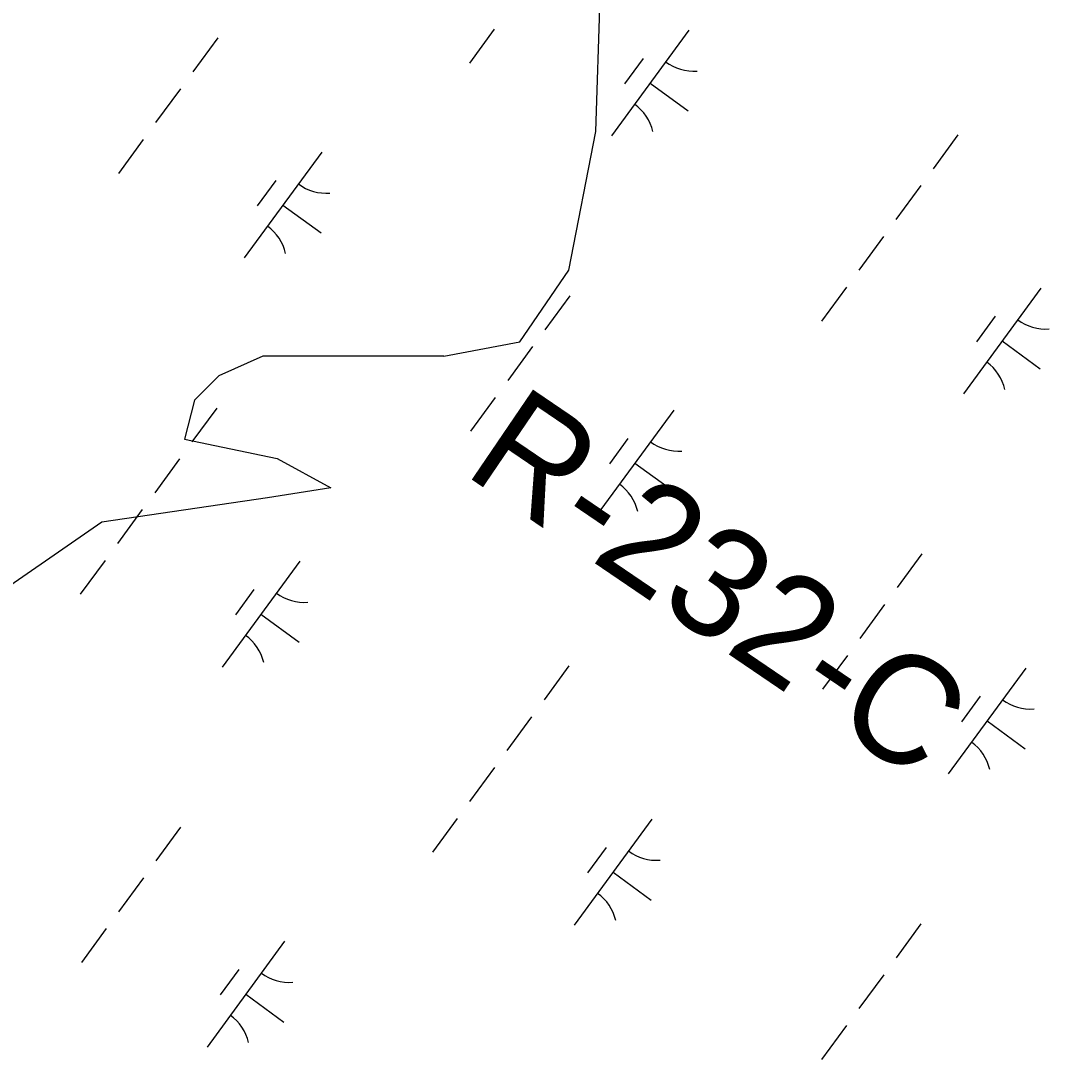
# Model space of a CAD drawing. Extents: x 3905714 to 3926767, y 183354 to 205755.
# Drawn here: x 3915996.2 to 3916388.1, y 189248.9 to 189645.1 of the extents above; entities that cross this region are included whole.
import ezdxf

# ---------------------------------------------------------------- set-up
doc = ezdxf.new("R2010")
doc.units = 0
for name, color, linetype in [('V-RIVR-EDGE', 7, 'Continuous'), ('V-RIVR-RANG-IDEN', 7, 'Continuous'), ('V-WETL-SWMP', 7, 'Continuous')]:
    doc.layers.add(name, color=color, linetype=linetype)

msp = doc.modelspace()

# ---------------------------------------------------------------- linework, layer by layer
at = {"layer": 'V-RIVR-EDGE'}
for points in [[(3916157.4, 189517.25), (3916186.38, 189522.76), (3916205.13, 189550.04), (3916215.36, 189602.89), (3916217.07, 189654.03), (3916234.12, 189679.61), (3916235.82, 189689.84), (3916227.3, 189701.77), (3916218.77, 189712), (3916218.77, 189737.58), (3916217.07, 189759.74), (3916210.25, 189787.02), (3916191.07, 189838.62)], [(3916157.4, 189517.25), (3916114.42, 189517.25), (3916088.39, 189517.25), (3916071.66, 189509.81), (3916062.36, 189500.51), (3916058.64, 189485.64), (3916093.97, 189478.2), (3916114.42, 189467.04), (3916090.25, 189463.32), (3916027.03, 189454.03), (3915978.68, 189420.56), (3915941.49, 189385.23), (3915941.49, 189351.76), (3915921.04, 189318.29), (3915893.15, 189320.15), (3915870.84, 189312.71), (3915850.38, 189281.1), (3915835.51, 189193.7)]]:
    msp.add_lwpolyline(points, dxfattribs=at)
at = {"layer": 'V-WETL-SWMP'}
for p, q in [((3916071.24, 189638.55), (3916061.78, 189625.65)), ((3916176.65, 189641.84), (3916167.19, 189628.94)), ((3916250.83, 189641.52), (3916221.28, 189601.18)), ((3916233.38, 189630.75), (3916226.29, 189621.07)), ((3916057.05, 189619.19), (3916047.6, 189606.29)), ((3916236.06, 189621.35), (3916250.58, 189610.71)), ((3916042.87, 189599.83), (3916033.41, 189586.93)), ((3916353.38, 189601.62), (3916343.92, 189588.71)), ((3916110.88, 189595), (3916081.33, 189554.67)), ((3916093.43, 189584.23), (3916086.33, 189574.55)), ((3916339.2, 189582.26), (3916329.74, 189569.35)), ((3916096.1, 189574.83), (3916110.62, 189564.2)), ((3916325.01, 189562.9), (3916315.56, 189549.99)), ((3916310.83, 189543.54), (3916301.37, 189530.63)), ((3916205.42, 189540.25), (3916195.96, 189527.34)), ((3916385.01, 189543.21), (3916355.46, 189502.88)), ((3916367.56, 189532.44), (3916360.47, 189522.76)), ((3916191.23, 189520.89), (3916181.78, 189507.98)), ((3916370.24, 189523.04), (3916384.76, 189512.41)), ((3916177.05, 189501.53), (3916167.59, 189488.62)), ((3916070.89, 189497.49), (3916061.43, 189484.58)), ((3916245.06, 189496.69), (3916215.51, 189456.36)), ((3916227.6, 189485.93), (3916220.51, 189476.25)), ((3916056.7, 189478.13), (3916047.25, 189465.22)), ((3916230.28, 189476.53), (3916244.8, 189465.89)), ((3916042.52, 189458.77), (3916033.06, 189445.86)), ((3916339.6, 189441.94), (3916330.14, 189429.03)), ((3916028.33, 189439.41), (3916018.88, 189426.5)), ((3916102.52, 189439.08), (3916072.97, 189398.75)), ((3916085.07, 189428.31), (3916077.97, 189418.63)), ((3916325.41, 189422.58), (3916315.96, 189409.67)), ((3916087.74, 189418.91), (3916102.26, 189408.27)), ((3916311.23, 189403.22), (3916301.77, 189390.31)), ((3916205.07, 189399.18), (3916195.61, 189386.27)), ((3916379.24, 189398.39), (3916349.69, 189358.06)), ((3916361.78, 189387.62), (3916354.69, 189377.94)), ((3916190.88, 189379.82), (3916181.43, 189366.91)), ((3916364.46, 189378.22), (3916378.98, 189367.58)), ((3916176.7, 189360.46), (3916167.24, 189347.55)), ((3916057.1, 189337.81), (3916047.65, 189324.9)), ((3916162.51, 189341.1), (3916153.06, 189328.19)), ((3916236.7, 189340.77), (3916207.15, 189300.44)), ((3916219.24, 189330.01), (3916212.15, 189320.33)), ((3916042.92, 189318.45), (3916033.46, 189305.54)), ((3916221.92, 189320.61), (3916236.44, 189309.97)), ((3916028.73, 189299.09), (3916019.28, 189286.18)), ((3916339.25, 189300.88), (3916329.79, 189287.97)), ((3916096.74, 189294.26), (3916067.19, 189253.92)), ((3916079.29, 189283.49), (3916072.2, 189273.81)), ((3916325.06, 189281.52), (3916315.61, 189268.61)), ((3916081.97, 189274.09), (3916096.49, 189263.45)), ((3916310.88, 189262.16), (3916301.42, 189249.25))]:
    msp.add_line(p, q, dxfattribs=at)
for centre, start, end in [((3916252.57, 189643.49), 233, 274.5436), ((3916219.92, 189598.93), 13, 54.5436), ((3916112.62, 189596.97), 233, 274.5436), ((3916079.97, 189552.41), 13, 54.5436), ((3916386.75, 189545.18), 233, 274.5436), ((3916354.1, 189500.62), 13, 54.5436), ((3916246.8, 189498.67), 233, 274.5436), ((3916214.15, 189454.11), 13, 54.5436), ((3916104.26, 189441.05), 233, 274.5436), ((3916071.61, 189396.49), 13, 54.5436), ((3916380.98, 189400.36), 233, 274.5436), ((3916348.33, 189355.8), 13, 54.5436), ((3916238.44, 189342.75), 233, 274.5436), ((3916205.79, 189298.18), 13, 54.5436), ((3916098.48, 189296.23), 233, 274.5436), ((3916065.84, 189251.67), 13, 54.5436)]:
    msp.add_arc(centre, 17.62, start, end, dxfattribs=at)

# ---------------------------------------------------------------- texts
at = {"layer": 'V-RIVR-RANG-IDEN'}
msp.add_text('R-232-C', height=41.5, rotation=325.7852, dxfattribs=at).set_placement((3916164.31, 189472.77))

doc.saveas('drawing.dxf')
